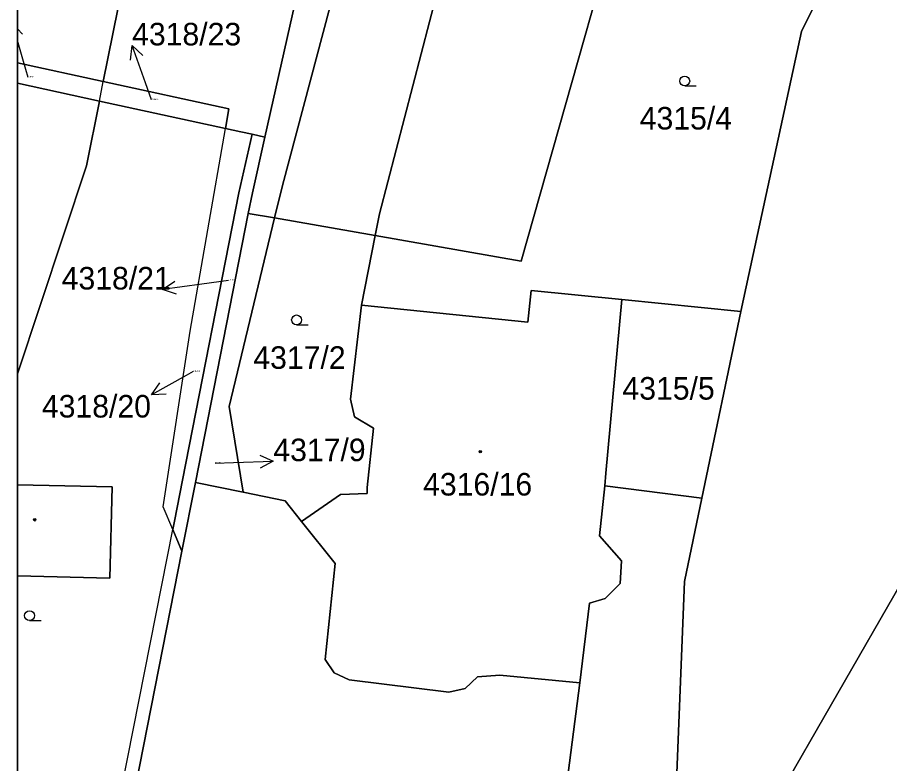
# Model space of a CAD drawing. Extents: x -598233 to -596890, y -1157848 to -1156431.
# Drawn here: x -598232.9 to -598167.2, y -1156692.3 to -1156636.1 of the extents above; entities that cross this region are included whole.
import ezdxf

# ---------------------------------------------------------------- set-up
doc = ezdxf.new("R2010")
doc.units = 0
for name, color, linetype in [('Level 1', 7, 'Continuous'), ('Level 4', 7, 'Continuous'), ('Level 5', 7, 'Continuous'), ('Level 57', 7, 'Continuous'), ('Level 60', 7, 'Continuous'), ('Vrstva 60', 7, 'Continuous'), ('zajmove_uzemi', 7, 'Continuous')]:
    doc.layers.add(name, color=color, linetype=linetype)

msp = doc.modelspace()

# ---------------------------------------------------------------- linework, layer by layer
at = {"layer": 'Level 1'}
for p, q in [((-598226.42, -1156640.89), (-598232.89, -1156639.486)), ((-598232.89, -1156641.018), (-598226.72, -1156642.36))]:
    msp.add_line(p, q, dxfattribs=at)
for points in [[(-598220.06, -1156609.37), (-598226.42, -1156640.89)], [(-598213.52, -1156651.17), (-598212.93, -1156648.73), (-598203.11, -1156611.74)], [(-598214.24, -1156645.07), (-598207.34, -1156614.38)], [(-598205.94, -1156652.49), (-598205.62, -1156650.85), (-598198.09, -1156621.89), (-598195.26, -1156614.81)], [(-598205.94, -1156652.49), (-598194.95, -1156654.42), (-598184.87, -1156618.88)], [(-598178.38, -1156658.22), (-598177.8, -1156655.44), (-598173.81, -1156637.11), (-598168.04, -1156625.47)], [(-598226.72, -1156642.36), (-598226.42, -1156640.89)], [(-598217.22, -1156644.43), (-598216.96, -1156642.95), (-598226.42, -1156640.89)], [(-598226.72, -1156642.36), (-598227.7, -1156647.24), (-598232.89, -1156662.928)], [(-598226.72, -1156642.36), (-598217.22, -1156644.43)], [(-598221.19, -1156674.65), (-598221.91, -1156672.95), (-598219.89, -1156659.7), (-598217.22, -1156644.43)], [(-598217.22, -1156644.43), (-598216.05, -1156644.68), (-598215.2, -1156644.86)], [(-598221.19, -1156674.65), (-598221.07, -1156674.03), (-598220.46, -1156670.92), (-598216.21, -1156649.27), (-598215.2, -1156644.86)], [(-598215.5, -1156650.82), (-598215.19, -1156649.27), (-598214.24, -1156645.07)], [(-598215.2, -1156644.86), (-598214.24, -1156645.07)], [(-598219.48, -1156671.11), (-598215.5, -1156650.82)], [(-598215.5, -1156650.82), (-598213.52, -1156651.17)], [(-598215.89, -1156671.84), (-598216.95, -1156665.38), (-598213.52, -1156651.17)], [(-598205.94, -1156652.49), (-598213.52, -1156651.17)], [(-598206.96, -1156657.75), (-598205.94, -1156652.49)], [(-598187.36, -1156657.32), (-598194.2, -1156656.64), (-598194.44, -1156659.03), (-598206.96, -1156657.75)], [(-598188.64, -1156671.37), (-598188.56, -1156670.4), (-598187.36, -1156657.32)], [(-598187.36, -1156657.32), (-598178.38, -1156658.22)], [(-598206.96, -1156657.75), (-598207.81, -1156664.83), (-598207.49, -1156666.17), (-598206.07, -1156667), (-598206.55, -1156671.49), (-598206.55, -1156671.94), (-598208.54, -1156672), (-598211.48, -1156674.05)], [(-598181.32, -1156672.28), (-598178.38, -1156658.22)], [(-598232.89, -1156671.28), (-598225.76, -1156671.44), (-598225.92, -1156678.31), (-598232.89, -1156678.148)], [(-598220.5, -1156676.28), (-598219.48, -1156671.11)], [(-598215.89, -1156671.84), (-598219.48, -1156671.11)], [(-598211.48, -1156674.05), (-598212.73, -1156672.49), (-598215.89, -1156671.84)], [(-598190.52, -1156686.21), (-598189.8, -1156680.2), (-598188.61, -1156679.86), (-598187.49, -1156678.71), (-598187.37, -1156677.01), (-598189.04, -1156675.14), (-598188.64, -1156671.37)], [(-598188.64, -1156671.37), (-598181.32, -1156672.28)], [(-598183.75, -1156706.2), (-598182.64, -1156678.57), (-598181.32, -1156672.28)], [(-598217.64, -1156720.08), (-598218.46, -1156715.86), (-598225, -1156693.97), (-598221.19, -1156674.65)], [(-598220.5, -1156676.28), (-598221.19, -1156674.65)], [(-598211.48, -1156674.05), (-598208.95, -1156677.21), (-598209.7, -1156684.44), (-598209.03, -1156685.46), (-598207.89, -1156685.97), (-598200.4, -1156686.91), (-598199.17, -1156686.64), (-598198.22, -1156685.76), (-598196.54, -1156685.63), (-598190.52, -1156686.21)], [(-598223.97, -1156693.91), (-598220.5, -1156676.28)], [(-598183.75, -1156706.2), (-598175.89, -1156695.32), (-598166.28, -1156678.65)], [(-598209.26, -1156725.72), (-598209.67, -1156723.71), (-598192.93, -1156704.87), (-598190.52, -1156686.21)]]:
    msp.add_lwpolyline(points, dxfattribs=at)
at = {"layer": 'Level 5'}
for p, q in [((-598182.62, -1156641.22), (-598181.745, -1156641.22)), ((-598211.86, -1156659.23), (-598210.985, -1156659.23)), ((-598231.98, -1156681.52), (-598231.105, -1156681.52))]:
    msp.add_line(p, q, dxfattribs=at)
for centre, radius in [((-598182.62, -1156640.845), 0.375), ((-598211.86, -1156658.855), 0.375), ((-598198.02, -1156668.78), 0.09), ((-598198.02, -1156668.78), 0.0521), ((-598231.59, -1156673.92), 0.09), ((-598231.59, -1156673.92), 0.0521), ((-598231.98, -1156681.145), 0.375)]:
    msp.add_circle(centre, radius, dxfattribs=at)
at = {"layer": 'Level 57'}
for p, q in [((-598232.89, -1156636.904), (-598232.514, -1156637.307)), ((-598232.426, -1156639.367), (-598232.89, -1156637.798)), ((-598223.24, -1156640.985), (-598224.251, -1156638.16)), ((-598232.07, -1156640.57), (-598232.426, -1156639.367)), ((-598222.78, -1156642.27), (-598223.24, -1156640.985)), ((-598218.992, -1156656.147), (-598221.963, -1156656.56)), ((-598217, -1156655.87), (-598218.992, -1156656.147)), ((-598219.64, -1156662.75), (-598220.173, -1156663.048)), ((-598220.173, -1156663.048), (-598222.792, -1156664.51)), ((-598218, -1156669.66), (-598216.61, -1156669.609)), ((-598216.61, -1156669.609), (-598213.612, -1156669.5))]:
    msp.add_line(p, q, dxfattribs=at)
for points in [[(-598224.385, -1156639.27), (-598224.251, -1156638.16), (-598223.443, -1156638.933)], [(-598220.904, -1156656.918), (-598221.963, -1156656.56), (-598221.042, -1156655.927)], [(-598221.676, -1156664.46), (-598222.792, -1156664.51), (-598222.163, -1156663.586)], [(-598214.63, -1156669.036), (-598213.612, -1156669.5), (-598214.593, -1156670.036)]]:
    msp.add_lwpolyline(points, dxfattribs=at)
at = {"layer": 'Level 60'}
for points in [[(-598207.4, -1156614.36), (-598207.34, -1156614.38), (-598214.24, -1156645.07), (-598215.2, -1156644.86), (-598216.05, -1156644.68), (-598217.22, -1156644.43), (-598216.96, -1156642.95), (-598226.42, -1156640.89), (-598220.06, -1156609.37)], [(-598212.93, -1156648.73), (-598213.52, -1156651.17), (-598215.5, -1156650.82), (-598215.19, -1156649.27), (-598214.24, -1156645.07), (-598207.34, -1156614.38), (-598207.07, -1156613.2), (-598205.73, -1156610.71), (-598203.11, -1156611.74)], [(-598198.09, -1156621.89), (-598205.62, -1156650.85), (-598205.94, -1156652.49), (-598213.52, -1156651.17), (-598212.93, -1156648.73), (-598203.11, -1156611.74), (-598202.41, -1156612.01), (-598195.26, -1156614.81)], [(-598195.26, -1156614.81), (-598184.87, -1156618.88), (-598194.95, -1156654.42), (-598205.94, -1156652.49), (-598205.62, -1156650.85), (-598198.09, -1156621.89)], [(-598173.81, -1156637.11), (-598177.8, -1156655.44), (-598178.38, -1156658.22), (-598187.36, -1156657.32), (-598194.2, -1156656.64), (-598194.44, -1156659.03), (-598206.96, -1156657.75), (-598205.94, -1156652.49), (-598194.95, -1156654.42), (-598184.87, -1156618.88), (-598177.33, -1156621.83), (-598168.04, -1156625.47)], [(-598047.9, -1156639.15), (-598051.5, -1156656.26), (-598052.18, -1156656.49), (-598050.58, -1156648.8), (-598058.5, -1156648.68), (-598058.68, -1156657.88), (-598057.23, -1156657.96), (-598106.08, -1156671.58), (-598128.97, -1156680.91), (-598147.28, -1156691.44), (-598181.98, -1156710.25), (-598182.62, -1156710.61), (-598183.75, -1156706.2), (-598175.89, -1156695.32), (-598166.28, -1156678.65), (-598156.41, -1156663.22), (-598123.81, -1156649.4), (-598104.44, -1156648.63), (-598077.56, -1156640.47), (-598071.64, -1156638.83)], [(-598216.96, -1156642.95), (-598217.22, -1156644.43), (-598226.72, -1156642.36), (-598226.42, -1156640.89)], [(-598221.07, -1156674.03), (-598221.19, -1156674.65), (-598221.91, -1156672.95), (-598219.89, -1156659.7), (-598217.22, -1156644.43), (-598216.05, -1156644.68), (-598215.2, -1156644.86), (-598216.21, -1156649.27), (-598220.46, -1156670.92)], [(-598221.19, -1156674.65), (-598221.07, -1156674.03), (-598220.46, -1156670.92), (-598216.21, -1156649.27), (-598215.2, -1156644.86), (-598214.24, -1156645.07), (-598215.19, -1156649.27), (-598215.5, -1156650.82), (-598219.48, -1156671.11), (-598220.5, -1156676.28)], [(-598216.95, -1156665.38), (-598215.89, -1156671.84), (-598219.48, -1156671.11), (-598215.5, -1156650.82), (-598213.52, -1156651.17)], [(-598206.96, -1156657.75), (-598207.81, -1156664.83), (-598207.49, -1156666.17), (-598206.07, -1156667), (-598206.55, -1156671.49), (-598206.55, -1156671.94), (-598208.54, -1156672), (-598211.48, -1156674.05), (-598212.73, -1156672.49), (-598215.89, -1156671.84), (-598216.95, -1156665.38), (-598213.52, -1156651.17), (-598205.94, -1156652.49)], [(-598189.8, -1156680.2), (-598190.52, -1156686.21), (-598196.54, -1156685.63), (-598198.22, -1156685.76), (-598199.17, -1156686.64), (-598200.4, -1156686.91), (-598207.89, -1156685.97), (-598209.03, -1156685.46), (-598209.7, -1156684.44), (-598208.95, -1156677.21), (-598211.48, -1156674.05), (-598208.54, -1156672), (-598206.55, -1156671.94), (-598206.55, -1156671.49), (-598206.07, -1156667), (-598207.49, -1156666.17), (-598207.81, -1156664.83), (-598206.96, -1156657.75), (-598194.44, -1156659.03), (-598194.2, -1156656.64), (-598187.36, -1156657.32), (-598188.56, -1156670.4), (-598188.64, -1156671.37), (-598189.04, -1156675.14), (-598187.37, -1156677.01), (-598187.49, -1156678.71), (-598188.61, -1156679.86)], [(-598181.32, -1156672.28), (-598188.64, -1156671.37), (-598188.56, -1156670.4), (-598187.36, -1156657.32), (-598178.38, -1156658.22)], [(-598209.67, -1156723.71), (-598209.26, -1156725.72), (-598214.21, -1156728.79), (-598216.51, -1156720.79), (-598216.85, -1156717.97), (-598217.14, -1156715.53), (-598223.97, -1156693.91), (-598220.5, -1156676.28), (-598219.48, -1156671.11), (-598215.89, -1156671.84), (-598212.73, -1156672.49), (-598211.48, -1156674.05), (-598208.95, -1156677.21), (-598209.7, -1156684.44), (-598209.03, -1156685.46), (-598207.89, -1156685.97), (-598200.4, -1156686.91), (-598199.17, -1156686.64), (-598198.22, -1156685.76), (-598196.54, -1156685.63), (-598190.52, -1156686.21), (-598192.93, -1156704.87)], [(-598207.96, -1156727.97), (-598209.26, -1156725.72), (-598209.67, -1156723.71), (-598192.93, -1156704.87), (-598190.52, -1156686.21), (-598189.8, -1156680.2), (-598188.61, -1156679.86), (-598187.49, -1156678.71), (-598187.37, -1156677.01), (-598189.04, -1156675.14), (-598188.64, -1156671.37), (-598181.32, -1156672.28), (-598182.64, -1156678.57), (-598183.75, -1156706.2), (-598192.03, -1156711.87), (-598200.17, -1156720.3)], [(-598215.45, -1156729.56), (-598216.5, -1156730.8), (-598217.64, -1156720.08), (-598218.46, -1156715.86), (-598225, -1156693.97), (-598221.19, -1156674.65), (-598220.5, -1156676.28), (-598223.97, -1156693.91), (-598217.82, -1156716.23), (-598216.51, -1156720.79)]]:
    msp.add_lwpolyline(points, close=True, dxfattribs=at)
msp.add_lwpolyline([(-598146.76, -1156610.37), (-598156.44, -1156636.2), (-598164.07, -1156657.17), (-598166.28, -1156678.65), (-598175.89, -1156695.32), (-598183.75, -1156706.2), (-598182.64, -1156678.57), (-598181.32, -1156672.28), (-598178.38, -1156658.22), (-598177.8, -1156655.44), (-598173.81, -1156637.11), (-598168.04, -1156625.47)], dxfattribs=at)
at = {"layer": 'Vrstva 60'}
msp.add_lwpolyline([(-598045.825, -1156430.856), (-598232.89, -1156430.856), (-598232.89, -1157835.582)], dxfattribs=at)
for points in [[(-598232.89, -1156633.968), (-598232.89, -1156639.486), (-598226.42, -1156640.89), (-598220.06, -1156609.37), (-598220.59, -1156609.16)], [(-598232.89, -1156639.486), (-598232.89, -1156641.018), (-598226.72, -1156642.36), (-598226.42, -1156640.89)], [(-598232.89, -1156641.018), (-598232.89, -1156662.928), (-598227.7, -1156647.24), (-598226.72, -1156642.36)], [(-598232.89, -1156662.928), (-598232.89, -1156671.28), (-598225.76, -1156671.44), (-598225.92, -1156678.31), (-598232.89, -1156678.148), (-598232.89, -1156714.878), (-598232.66, -1156715.48), (-598230.84, -1156720.5), (-598229.5, -1156724.32), (-598217.64, -1156720.08), (-598218.46, -1156715.86), (-598225, -1156693.97), (-598221.19, -1156674.65), (-598221.91, -1156672.95), (-598219.89, -1156659.7), (-598217.22, -1156644.43), (-598226.72, -1156642.36), (-598227.7, -1156647.24)], [(-598232.89, -1156671.28), (-598232.89, -1156678.148), (-598225.92, -1156678.31), (-598225.76, -1156671.44)]]:
    msp.add_lwpolyline(points, close=True, dxfattribs=at)
at = {"layer": 'zajmove_uzemi'}
msp.add_lwpolyline([(-598232.89, -1156430.856), (-596890.462, -1156430.856), (-596890.462, -1157848.461), (-598232.89, -1157848.461)], close=True, dxfattribs=at)

# ---------------------------------------------------------------- texts
at = {"layer": 'Level 4'}
for s, height, p in [('4319/4', 0.1, (-598232.07, -1156640.57)), ('4318/23', 0.1, (-598222.78, -1156642.27)), ('4315/4', 1.7, (-598186.01, -1156644.5)), ('4318/21', 0.1, (-598217, -1156655.87)), ('4317/2', 1.7, (-598215.12, -1156662.54)), ('4318/20', 0.1, (-598219.64, -1156662.75)), ('4315/5', 1.7, (-598187.31, -1156664.86)), ('4317/9', 0.1, (-598218, -1156669.66)), ('4316/16', 1.7, (-598202.33, -1156672.09))]:
    msp.add_text(s, height=height, dxfattribs=at).set_placement(p)
at = {"layer": 'Level 57'}
for s, p in [('4318/23', (-598224.251, -1156638.16)), ('4318/21', (-598229.557, -1156656.56)), ('4318/20', (-598231.048, -1156666.21)), ('4317/9', (-598213.612, -1156669.5))]:
    msp.add_text(s, height=1.7, dxfattribs=at).set_placement(p)

doc.saveas('drawing.dxf')
